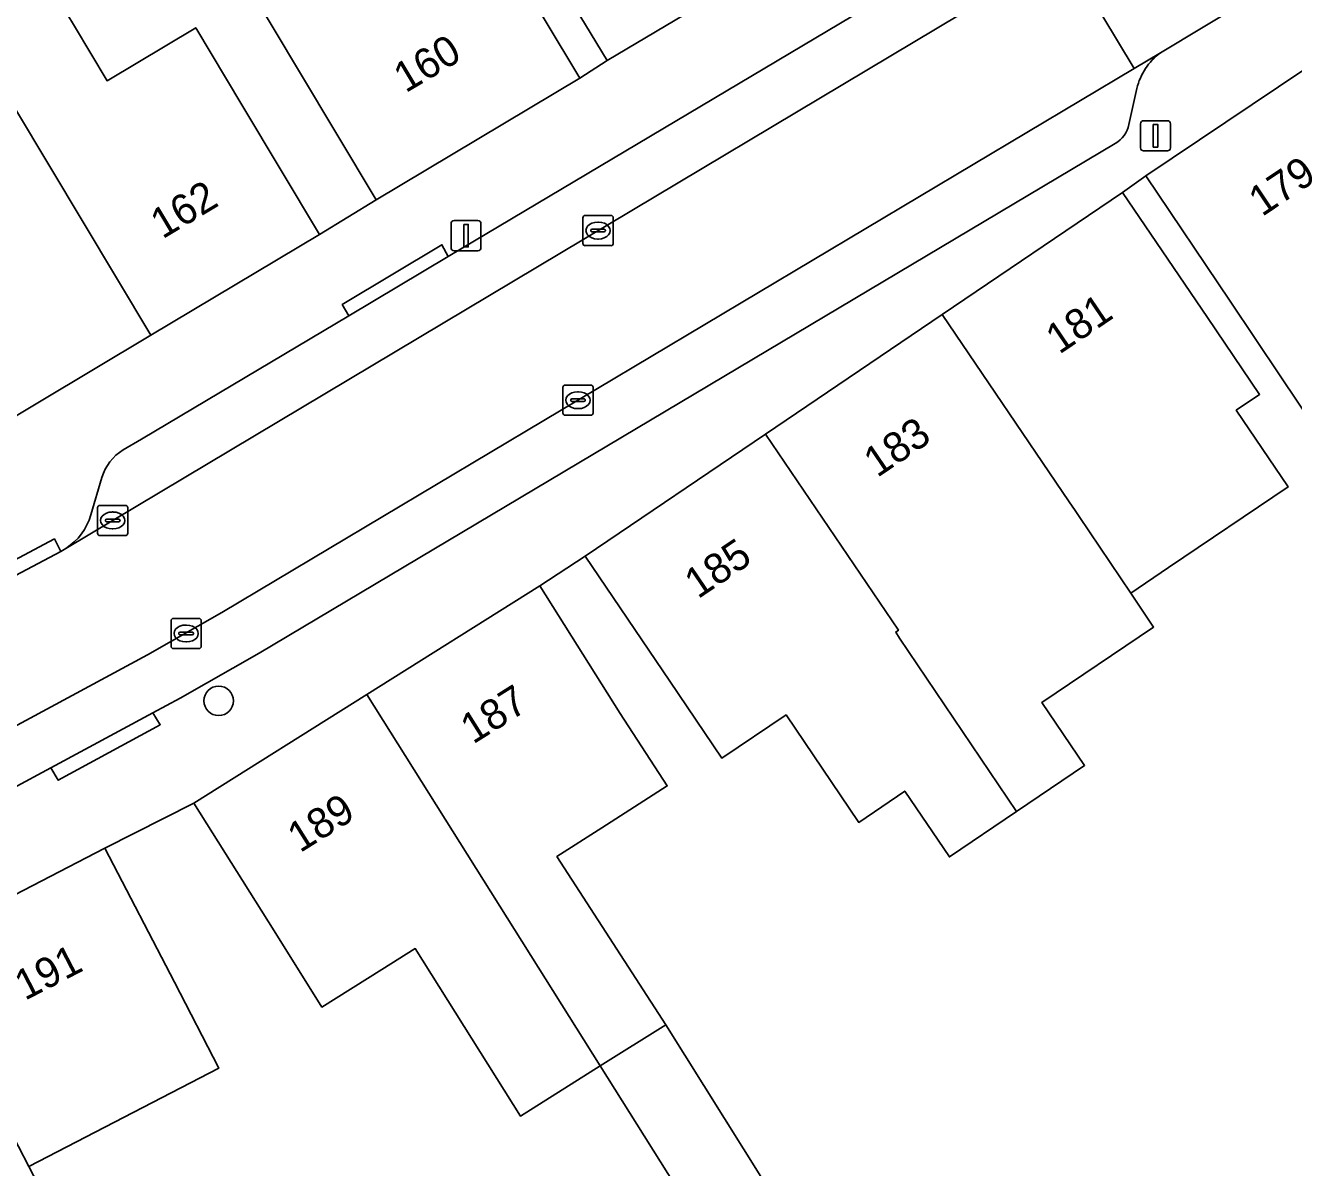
# Model space of a CAD drawing. Extents: x 161771 to 163125, y 382475 to 383179.
# Drawn here: x 162363.7 to 162405.66, y 382710.1 to 382747.92 of the extents above; entities that cross this region are included whole.
import ezdxf

# ---------------------------------------------------------------- set-up
doc = ezdxf.new("R2010")
doc.units = 0
for name, color, linetype in [('IMGEO_Boom', 7, 'Continuous'), ('IMGEO_Erf', 7, 'Continuous'), ('IMGEO_Kolk', 7, 'Continuous'), ('IMGEO_Lichtmast', 7, 'Continuous'), ('IMGEO_Pand', 7, 'Continuous'), ('IMGEO_Pand_nummerreeks', 7, 'Continuous'), ('IMGEO_Parkeervlak_open', 7, 'Continuous'), ('IMGEO_Rijbaan_lokaal_open', 7, 'Continuous'), ('IMGEO_Voetpad_open', 7, 'Continuous')]:
    doc.layers.add(name, color=color, linetype=linetype)

msp = doc.modelspace()

# ---------------------------------------------------------------- linework, layer by layer
at = {"layer": 'IMGEO_Boom'}
msp.add_circle((162370.091, 382725.555), 0.489, dxfattribs=at)
at = {"layer": 'IMGEO_Erf'}
for points in [[(162364.056, 382750), (162365.318, 382747.892), (162366.401, 382746.082), (162369.334, 382747.836), (162370.859, 382745.286), (162373.426, 382740.995), (162375.305, 382742.143), (162372.738, 382746.434), (162371.152, 382749.085)], [(162379.753, 382750), (162382.041, 382746.172), (162382.95, 382746.752), (162380.981, 382750)], [(162409.444, 382730.009), (162405.218, 382736.314), (162403.562, 382738.785), (162400.777, 382742.938), (162400.006, 382742.388), (162402.809, 382738.249), (162404.537, 382735.698), (162403.763, 382735.174), (162405.48, 382732.638), (162401.519, 382729.965), (162400.272, 382729.123), (162401.032, 382727.997), (162397.337, 382725.503), (162398.748, 382723.419), (162396.499, 382721.896), (162394.271, 382720.387), (162392.797, 382722.564), (162391.275, 382721.532), (162388.867, 382725.087), (162386.746, 382723.651), (162385.019, 382726.2), (162382.215, 382730.34), (162380.72, 382729.364), (162383.38, 382725.13), (162384.935, 382722.736), (162382.774, 382721.352), (162381.286, 382720.399), (162384.884, 382714.827), (162388.093, 382709.72)], [(162385.927, 382708.36), (162382.719, 382713.467), (162380.077, 382711.807), (162376.595, 382717.351), (162375.488, 382716.656), (162373.51, 382715.414), (162371.925, 382717.937), (162369.266, 382722.17), (162366.328, 382720.682), (162368.627, 382716.243), (162370.101, 382713.397), (162363.81, 382710.139), (162365.852, 382706.195)]]:
    msp.add_lwpolyline(points, dxfattribs=at)
at = {"layer": 'IMGEO_Kolk'}
for p, q in [((162382.147, 382740.697), (162382.147, 382741.549)), ((162382.222, 382741.623), (162383.074, 382741.623)), ((162382.635, 382741.403), (162382.66, 382741.403)), ((162383.148, 382741.549), (162383.148, 382740.697)), ((162382.406, 382741.117), (162382.406, 382741.129)), ((162382.844, 382741.08), (162382.446, 382741.08)), ((162382.449, 382741.166), (162382.847, 382741.166)), ((162382.89, 382741.129), (162382.89, 382741.117)), ((162383.074, 382740.623), (162382.222, 382740.623)), ((162382.658, 382740.843), (162382.633, 382740.843)), ((162381.482, 382735.081), (162381.482, 382735.933)), ((162381.557, 382736.007), (162382.409, 382736.007)), ((162382.483, 382735.933), (162382.483, 382735.081)), ((162381.741, 382735.501), (162381.741, 382735.513)), ((162382.179, 382735.464), (162381.781, 382735.464)), ((162381.784, 382735.55), (162382.182, 382735.55)), ((162381.97, 382735.787), (162381.995, 382735.787)), ((162382.225, 382735.513), (162382.225, 382735.501)), ((162382.409, 382735.007), (162381.557, 382735.007)), ((162381.993, 382735.227), (162381.968, 382735.227)), ((162366.084, 382731.1), (162366.084, 382731.952)), ((162366.159, 382732.026), (162367.011, 382732.026)), ((162366.572, 382731.806), (162366.597, 382731.806)), ((162367.085, 382731.952), (162367.085, 382731.1)), ((162366.343, 382731.52), (162366.343, 382731.532)), ((162366.781, 382731.483), (162366.383, 382731.483)), ((162366.386, 382731.569), (162366.784, 382731.569)), ((162366.595, 382731.246), (162366.57, 382731.246)), ((162366.827, 382731.532), (162366.827, 382731.52)), ((162367.011, 382731.026), (162366.159, 382731.026)), ((162368.591, 382728.284), (162369.443, 382728.284)), ((162368.516, 382727.358), (162368.516, 382728.21)), ((162369.004, 382728.064), (162369.029, 382728.064)), ((162369.517, 382728.21), (162369.517, 382727.358)), ((162368.775, 382727.778), (162368.775, 382727.79)), ((162369.213, 382727.741), (162368.815, 382727.741)), ((162368.818, 382727.827), (162369.216, 382727.827)), ((162369.027, 382727.504), (162369.002, 382727.504)), ((162369.259, 382727.79), (162369.259, 382727.778)), ((162369.443, 382727.284), (162368.591, 382727.284))]:
    msp.add_line(p, q, dxfattribs=at)
for points in [[(162382.147, 382740.697), (162382.147, 382741.549)], [(162382.222, 382741.623), (162383.074, 382741.623)], [(162383.148, 382741.549), (162383.148, 382740.697)], [(162383.074, 382740.623), (162382.222, 382740.623)], [(162381.482, 382735.081), (162381.482, 382735.933)], [(162381.557, 382736.007), (162382.409, 382736.007)], [(162382.483, 382735.933), (162382.483, 382735.081)], [(162382.409, 382735.007), (162381.557, 382735.007)], [(162366.084, 382731.1), (162366.084, 382731.952)], [(162366.159, 382732.026), (162367.011, 382732.026)], [(162367.085, 382731.952), (162367.085, 382731.1)], [(162367.011, 382731.026), (162366.159, 382731.026)], [(162368.591, 382728.284), (162369.443, 382728.284)], [(162368.516, 382727.358), (162368.516, 382728.21)], [(162369.517, 382728.21), (162369.517, 382727.358)], [(162369.443, 382727.284), (162368.591, 382727.284)]]:
    msp.add_lwpolyline(points, dxfattribs=at)
for centre, radius, start, end in [((162382.224, 382741.547), 0.0765, 91.552, 178.448), ((162382.224, 382741.547), 0.0765, 91.552, 178.448), ((162383.072, 382741.547), 0.0765, 1.552, 88.448), ((162383.072, 382741.547), 0.0765, 1.552, 88.448), ((162382.446, 382741.126), 0.0403, 85.8775, 175.7526), ((162382.443, 382741.116), 0.0366, 178.938, 274.7102), ((162382.847, 382741.123), 0.043, 264.8664, 352.4533), ((162382.851, 382741.128), 0.0386, 1.7309, 96.639), ((162382.224, 382740.699), 0.0765, 181.552, 268.448), ((162382.224, 382740.699), 0.0765, 181.552, 268.448), ((162383.072, 382740.699), 0.0765, 271.552, 358.448), ((162383.072, 382740.699), 0.0765, 271.552, 358.448), ((162381.559, 382735.931), 0.0765, 91.552, 178.448), ((162381.559, 382735.931), 0.0765, 91.552, 178.448), ((162382.407, 382735.931), 0.0765, 1.552, 88.448), ((162382.407, 382735.931), 0.0765, 1.552, 88.448), ((162381.781, 382735.51), 0.0403, 85.8775, 175.7526), ((162381.778, 382735.5), 0.0366, 178.938, 274.7102), ((162382.182, 382735.507), 0.043, 264.8664, 352.4533), ((162382.186, 382735.512), 0.0386, 1.7309, 96.639), ((162381.559, 382735.083), 0.0765, 181.552, 268.448), ((162381.559, 382735.083), 0.0765, 181.552, 268.448), ((162382.407, 382735.083), 0.0765, 271.552, 358.448), ((162382.407, 382735.083), 0.0765, 271.552, 358.448), ((162366.161, 382731.95), 0.0765, 91.552, 178.448), ((162366.161, 382731.95), 0.0765, 91.552, 178.448), ((162367.009, 382731.95), 0.0765, 1.552, 88.448), ((162367.009, 382731.95), 0.0765, 1.552, 88.448), ((162366.383, 382731.529), 0.0403, 85.8775, 175.7526), ((162366.38, 382731.519), 0.0366, 178.938, 274.7102), ((162366.784, 382731.526), 0.043, 264.8664, 352.4533), ((162366.788, 382731.531), 0.0386, 1.7309, 96.639), ((162366.161, 382731.102), 0.0765, 181.552, 268.448), ((162366.161, 382731.102), 0.0765, 181.552, 268.448), ((162367.009, 382731.102), 0.0765, 271.552, 358.448), ((162367.009, 382731.102), 0.0765, 271.552, 358.448), ((162368.593, 382728.208), 0.0765, 91.552, 178.448), ((162368.593, 382728.208), 0.0765, 91.552, 178.448), ((162369.441, 382728.208), 0.0765, 1.552, 88.448), ((162369.441, 382728.208), 0.0765, 1.552, 88.448), ((162368.815, 382727.787), 0.0403, 85.8775, 175.7526), ((162368.812, 382727.777), 0.0366, 178.938, 274.7102), ((162369.216, 382727.784), 0.043, 264.8664, 352.4533), ((162369.22, 382727.789), 0.0386, 1.7309, 96.639), ((162368.593, 382727.36), 0.0765, 181.552, 268.448), ((162368.593, 382727.36), 0.0765, 181.552, 268.448), ((162369.441, 382727.36), 0.0765, 271.552, 358.448), ((162369.441, 382727.36), 0.0765, 271.552, 358.448)]:
    msp.add_arc(centre, radius, start, end, dxfattribs=at)
for centre, major_axis, ratio, start_param, end_param in [((162382.634, 382741.123), (-0.387, 0.002), 0.722429, 4.712389, 7.853982), ((162382.659, 382741.123), (-0.39, 0.002), 0.717154, 1.570796, 4.712389), ((162381.969, 382735.507), (-0.387, 0.002), 0.722429, 4.712389, 7.853982), ((162381.994, 382735.507), (-0.39, 0.002), 0.717154, 1.570796, 4.712389), ((162366.571, 382731.526), (-0.387, 0.002), 0.722429, 4.712389, 7.853982), ((162366.596, 382731.526), (-0.39, 0.002), 0.717154, 1.570796, 4.712389), ((162369.003, 382727.784), (-0.387, 0.002), 0.722429, 4.712389, 7.853982), ((162369.028, 382727.784), (-0.39, 0.002), 0.717154, 1.570796, 4.712389)]:
    msp.add_ellipse(centre, major_axis=major_axis, ratio=ratio, start_param=start_param, end_param=end_param, dxfattribs=at)
at = {"layer": 'IMGEO_Lichtmast'}
for p, q in [((162400.597, 382743.86), (162400.597, 382744.66)), ((162400.597, 382744.66), (162400.597, 382743.86)), ((162400.697, 382744.76), (162401.487, 382744.76)), ((162401.487, 382744.76), (162400.697, 382744.76)), ((162401.587, 382744.66), (162401.587, 382743.86)), ((162401.587, 382743.86), (162401.587, 382744.66)), ((162401.487, 382743.76), (162400.697, 382743.76)), ((162400.697, 382743.76), (162401.487, 382743.76)), ((162377.782, 382740.554), (162377.782, 382741.354)), ((162377.782, 382741.354), (162377.782, 382740.554)), ((162377.882, 382741.454), (162378.672, 382741.454)), ((162378.672, 382741.454), (162377.882, 382741.454)), ((162378.772, 382741.354), (162378.772, 382740.554)), ((162378.772, 382740.554), (162378.772, 382741.354)), ((162378.672, 382740.454), (162377.882, 382740.454)), ((162377.882, 382740.454), (162378.672, 382740.454))]:
    msp.add_line(p, q, dxfattribs=at)
for points in [[(162401.017, 382744.635), (162401.167, 382744.635), (162401.167, 382743.885), (162401.017, 382743.885), (162401.017, 382744.635)], [(162378.202, 382741.329), (162378.352, 382741.329), (162378.352, 382740.579), (162378.202, 382740.579), (162378.202, 382741.329)]]:
    msp.add_lwpolyline(points, dxfattribs=at)
for centre, start, end in [((162400.697, 382744.66), 90, 180), ((162400.697, 382744.66), 90, 180), ((162401.487, 382744.66), 0, 90), ((162401.487, 382744.66), 360, 90), ((162400.697, 382743.86), 180, 270), ((162400.697, 382743.86), 180, 270), ((162401.487, 382743.86), 270, 0), ((162401.487, 382743.86), 270, 0), ((162377.882, 382741.354), 90, 180), ((162377.882, 382741.354), 90, 180), ((162378.672, 382741.354), 0, 90), ((162378.672, 382741.354), 360, 90), ((162377.882, 382740.554), 180, 270), ((162377.882, 382740.554), 180, 270), ((162378.672, 382740.554), 270, 0), ((162378.672, 382740.554), 270, 0)]:
    msp.add_arc(centre, 0.1, start, end, dxfattribs=at)
at = {"layer": 'IMGEO_Pand'}
for points in [[(162358.025, 382760.073), (162361.791, 382762.328), (162351.697, 382779.077), (162347.725, 382776.699), (162347.486, 382776.556), (162349.006, 382767.28), (162349.938, 382763.369), (162350.441, 382761.385), (162352.146, 382754.659), (162353.265, 382750.246), (162356.548, 382752.212), (162357.49, 382750), (162358.601, 382747.391), (162361.116, 382748.897), (162367.842, 382737.655), (162373.426, 382740.995), (162370.859, 382745.286), (162369.334, 382747.836), (162366.401, 382746.082), (162365.318, 382747.892), (162364.056, 382750), (162363.767, 382750.483)], [(162379.476, 382750.464), (162377.899, 382753.104), (162372.424, 382762.273), (162374.511, 382763.519), (162372.674, 382766.596), (162372.02, 382766.205), (162371.206, 382767.568), (162370.898, 382767.385), (162370.083, 382768.749), (162368.958, 382768.076), (162367.62, 382770.316), (162363.947, 382768.12), (162368.436, 382760.612), (162370.095, 382760.289), (162373.591, 382754.442), (162371.894, 382753.428), (162371.308, 382750), (162371.152, 382749.085), (162372.738, 382746.434), (162375.305, 382742.143), (162382.041, 382746.172), (162379.753, 382750)], [(162384.009, 382757.596), (162380.308, 382763.759), (162377.552, 382762.104), (162378.612, 382760.338), (162375.789, 382758.644), (162380.358, 382751.028), (162380.981, 382750), (162382.95, 382746.752), (162388.402, 382750), (162388.5, 382750.058)], [(162359.67, 382745.603), (162360.155, 382744.791), (162361.233, 382742.988), (162358.167, 382741.154), (162354.64, 382739.044), (162358.717, 382732.229), (162362.258, 382734.314), (162367.842, 382737.655), (162361.116, 382748.897), (162358.601, 382747.391)], [(162406.945, 382747.074), (162400.777, 382742.938), (162403.562, 382738.785), (162405.218, 382736.314), (162409.444, 382730.009), (162415.612, 382734.144), (162413.391, 382737.457), (162411.385, 382740.449)], [(162402.809, 382738.249), (162400.006, 382742.388), (162394.033, 382738.343), (162398.235, 382732.139), (162398.431, 382731.85), (162398.564, 382731.653), (162400.272, 382729.123), (162401.519, 382729.965), (162405.48, 382732.638), (162403.763, 382735.174), (162404.537, 382735.698)], [(162394.033, 382738.343), (162388.186, 382734.383), (162392.584, 382727.89), (162392.498, 382727.831), (162392.626, 382727.633), (162396.499, 382721.896), (162398.748, 382723.419), (162397.337, 382725.503), (162401.032, 382727.997), (162400.272, 382729.123), (162398.564, 382731.653), (162398.431, 382731.85), (162398.235, 382732.139)], [(162388.186, 382734.383), (162382.215, 382730.34), (162385.019, 382726.2), (162386.746, 382723.651), (162388.867, 382725.087), (162391.275, 382721.532), (162392.797, 382722.564), (162394.271, 382720.387), (162396.499, 382721.896), (162392.626, 382727.633), (162392.498, 382727.831), (162392.584, 382727.89)], [(162384.935, 382722.736), (162383.38, 382725.13), (162380.72, 382729.364), (162374.992, 382725.767), (162382.719, 382713.467), (162384.884, 382714.827), (162381.286, 382720.399), (162382.774, 382721.352)], [(162382.719, 382713.467), (162374.992, 382725.767), (162369.266, 382722.17), (162371.925, 382717.937), (162373.51, 382715.414), (162375.488, 382716.656), (162376.595, 382717.351), (162380.077, 382711.807)], [(162360.038, 382717.425), (162363.81, 382710.139), (162370.101, 382713.397), (162368.627, 382716.243), (162366.328, 382720.682)], [(162360.038, 382717.425), (162357.288, 382716), (162353.997, 382714.296), (162357.768, 382707.01), (162359.809, 382703.067), (162362.306, 382704.359), (162365.852, 382706.195), (162363.81, 382710.139)], [(162384.884, 382714.827), (162382.719, 382713.467), (162385.927, 382708.36), (162388.093, 382709.72)]]:
    msp.add_lwpolyline(points, close=True, dxfattribs=at)
at = {"layer": 'IMGEO_Parkeervlak_open'}
for points in [[(162436.082, 382775.342), (162421.673, 382766.662), (162418.589, 382764.804), (162398.211, 382752.528), (162394.962, 382750.571), (162394.015, 382750), (162393.17, 382749.491), (162377.687, 382740.262), (162374.398, 382738.302), (162367.541, 382734.215), (162366.93, 382733.859)], [(162365.036, 382730.599), (162394.665, 382748.302), (162397.484, 382750), (162398.073, 382750.355), (162401.714, 382752.548), (162436.924, 382773.757)], [(162401.256, 382747.01), (162400.386, 382746.491), (162370.2, 382728.476), (162367.741, 382727.079), (162354.685, 382720.034), (162351.77, 382718.461), (162349.822, 382717.41), (162348.194, 382716.555), (162332.897, 382708.52), (162326.104, 382704.354), (162325.132, 382703.807), (162292.384, 382687.247), (162288.66, 382685.364), (162272.146, 382677.013), (162226.284, 382653.729), (162225.203, 382653.3)], [(162400.216, 382744.634), (162400.479, 382745.825)], [(162322.131, 382700.285), (162322.528, 382700.474), (162325.599, 382702.025), (162326.62, 382702.597), (162333.213, 382706.662), (162337.639, 382708.996), (162340.36, 382710.431), (162351.203, 382716.149), (162355.646, 382718.545), (162364.537, 382723.338), (162367.912, 382725.158), (162368.819, 382725.647), (162371.432, 382727.131), (162399.76, 382744.003)], [(162366.228, 382732.948), (162365.862, 382731.708)]]:
    msp.add_lwpolyline(points, dxfattribs=at)
for centre, radius, start, end in [((162402.476, 382745.363), 2.05, 126.527, 166.9676), ((162399.252, 382744.85), 0.988, 300.9414, 347.3502), ((162367.757, 382732.496), 1.594, 121.2422, 163.5234), ((162363.944, 382732.275), 2, 303.0976, 343.5438)]:
    msp.add_arc(centre, radius, start, end, dxfattribs=at)
at = {"layer": 'IMGEO_Rijbaan_lokaal_open'}
for points in [[(162398.073, 382750.355), (162398.286, 382750), (162400.386, 382746.491), (162401.256, 382747.01), (162404.03, 382748.676), (162403.238, 382750), (162401.714, 382752.548)], [(162398.073, 382750.355), (162397.484, 382750), (162394.665, 382748.302), (162365.036, 382730.599), (162364.87, 382730.497), (162361.487, 382728.709), (162359.733, 382727.782), (162352.24, 382723.821), (162349.484, 382722.364), (162351.77, 382718.461), (162354.685, 382720.034), (162367.741, 382727.079), (162370.2, 382728.476), (162400.386, 382746.491), (162398.286, 382750)]]:
    msp.add_lwpolyline(points, close=True, dxfattribs=at)
at = {"layer": 'IMGEO_Voetpad_open'}
for points in [[(162439.945, 382789.15), (162438.881, 382789.461), (162439.231, 382788.88), (162438.386, 382785.481), (162438.253, 382784.944), (162436.798, 382779.087), (162430.294, 382775.172), (162429.356, 382774.652), (162424.488, 382771.73), (162419.621, 382768.808), (162417.896, 382767.709), (162407.01, 382761.174), (162402.069, 382758.208), (162401.234, 382757.764), (162395.997, 382754.62), (162394.051, 382753.365), (162388.5, 382750.058), (162388.402, 382750), (162382.95, 382746.752), (162382.041, 382746.172), (162375.305, 382742.143), (162373.426, 382740.995), (162367.842, 382737.655), (162362.258, 382734.314)], [(162366.93, 382733.859), (162367.541, 382734.215), (162374.398, 382738.302), (162374.184, 382738.673), (162377.477, 382740.655), (162377.687, 382740.262), (162393.17, 382749.491), (162394.015, 382750), (162394.962, 382750.571), (162394.705, 382750.999), (162397.954, 382752.956), (162398.211, 382752.528), (162418.589, 382764.804), (162421.673, 382766.662), (162436.082, 382775.342)], [(162360.038, 382717.425), (162366.328, 382720.682), (162369.266, 382722.17), (162374.992, 382725.767), (162380.72, 382729.364), (162382.215, 382730.34), (162388.186, 382734.383), (162394.033, 382738.343), (162400.006, 382742.388), (162400.777, 382742.938), (162406.945, 382747.074), (162411.308, 382750), (162412.991, 382751.128), (162418.882, 382755.079), (162418.307, 382756.03), (162417.795, 382755.717), (162417.253, 382756.645), (162406.234, 382750), (162404.03, 382748.676), (162401.256, 382747.01)], [(162400.479, 382745.825), (162400.216, 382744.634)], [(162399.76, 382744.003), (162371.432, 382727.131), (162368.819, 382725.647), (162367.912, 382725.158), (162368.158, 382724.761), (162364.785, 382722.925), (162364.537, 382723.338), (162355.646, 382718.545)], [(162365.862, 382731.708), (162366.228, 382732.948)], [(162361.487, 382728.709), (162361.291, 382729.126), (162364.658, 382730.912), (162364.87, 382730.497), (162365.036, 382730.599)]]:
    msp.add_lwpolyline(points, dxfattribs=at)
for points in [[(162377.687, 382740.262), (162377.477, 382740.655), (162374.184, 382738.673), (162374.398, 382738.302)], [(162364.87, 382730.497), (162364.658, 382730.912), (162361.291, 382729.126), (162361.487, 382728.709)], [(162364.537, 382723.338), (162364.785, 382722.925), (162368.158, 382724.761), (162367.912, 382725.158)]]:
    msp.add_lwpolyline(points, close=True, dxfattribs=at)
for centre, radius, start, end in [((162402.476, 382745.363), 2.05, 126.527, 166.9676), ((162399.252, 382744.85), 0.988, 300.9414, 347.3502), ((162367.757, 382732.496), 1.594, 121.2422, 163.5234), ((162363.944, 382732.275), 2, 303.0976, 343.5438)]:
    msp.add_arc(centre, radius, start, end, dxfattribs=at)

# ---------------------------------------------------------------- texts
at = {"layer": 'IMGEO_Pand_nummerreeks'}
for s, rotation, p in [('160', 30.8849, (162376.278, 382745.661)), ('179', 33.8446, (162404.618, 382741.565)), ('162', 30.8824, (162368.233, 382740.827)), ('181', 34.1082, (162397.908, 382737.006)), ('183', 34.1082, (162391.884, 382732.926)), ('185', 34.1082, (162385.953, 382728.91)), ('187', 32.1315, (162378.511, 382724.103)), ('189', 32.1315, (162372.784, 382720.506)), ('191', 27.3784, (162363.681, 382715.618))]:
    msp.add_text(s, height=1, rotation=rotation, dxfattribs=at).set_placement(p)

doc.saveas('drawing.dxf')
